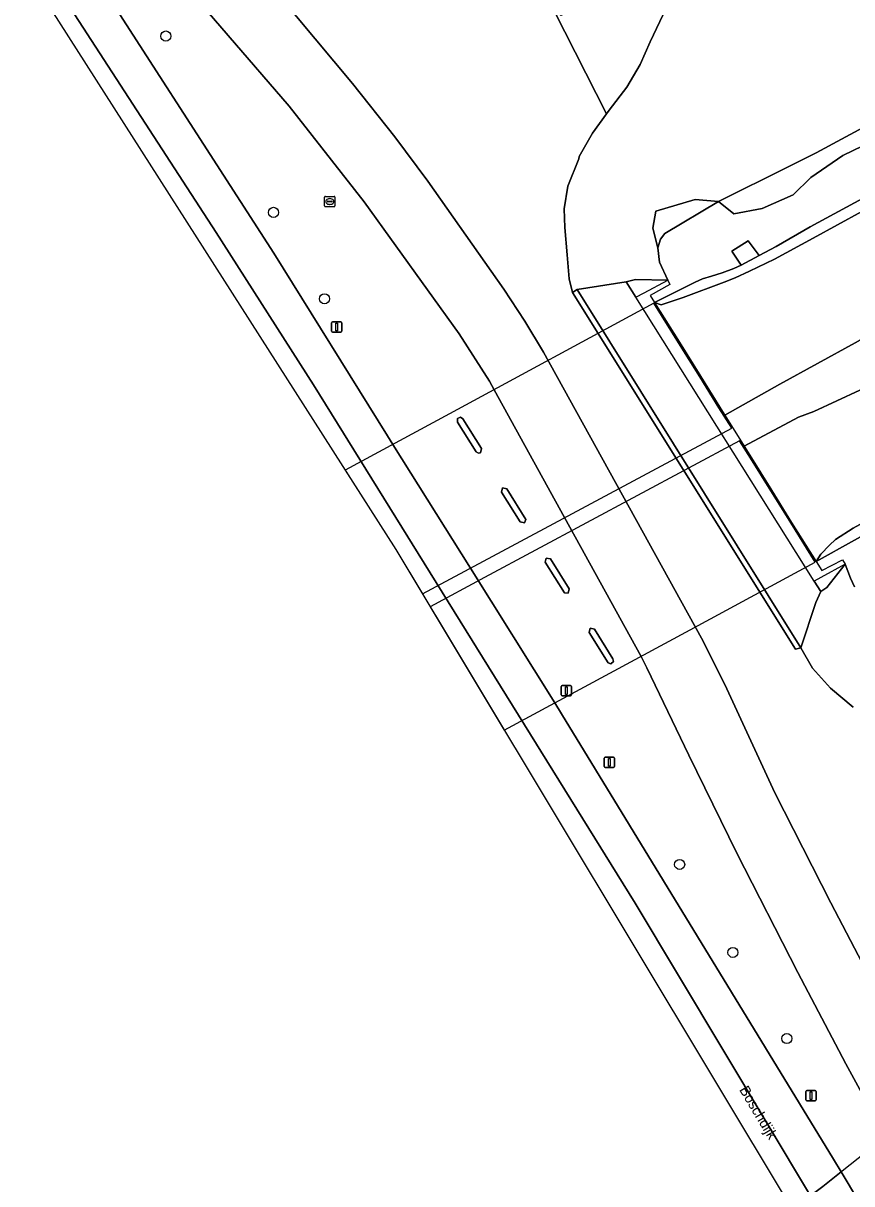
# Model space of a CAD drawing. Extents: x 157767 to 159172, y 387839 to 389425.
# Drawn here: x 157774.9 to 157855.2, y 388835.7 to 388948.1 of the extents above; entities that cross this region are included whole.
import ezdxf

# ---------------------------------------------------------------- set-up
doc = ezdxf.new("R2010")
doc.units = 0
for name, color, linetype in [('IMGEO_Berm_gesloten', 7, 'Continuous'), ('IMGEO_Berm_groen', 7, 'Continuous'), ('IMGEO_Boom', 7, 'Continuous'), ('IMGEO_Fietspad_gesloten', 7, 'Continuous'), ('IMGEO_Grasland_overig', 7, 'Continuous'), ('IMGEO_Lichtmast', 7, 'Continuous'), ('IMGEO_Muur', 7, 'Continuous'), ('IMGEO_Openbare_ruimte_label', 7, 'Continuous'), ('IMGEO_Pijler', 7, 'Continuous'), ('IMGEO_Rijbaan_autosnelweg', 7, 'Continuous'), ('IMGEO_Rijbaan_regionaal_gesloten', 7, 'Continuous'), ('IMGEO_Rioolput', 7, 'Continuous'), ('IMGEO_Struiken', 7, 'Continuous'), ('IMGEO_Terreindeel_gesloten', 7, 'Continuous'), ('IMGEO_Terreindeel_open', 7, 'Continuous'), ('IMGEO_Verkeersbordpaal', 7, 'Continuous')]:
    doc.layers.add(name, color=color, linetype=linetype)

msp = doc.modelspace()

# ---------------------------------------------------------------- linework, layer by layer
at = {"layer": 'IMGEO_Berm_gesloten'}
msp.add_lwpolyline([(157846.2, 388925.57), (157845.16, 388926.99), (157843.55, 388925.99), (157844.48, 388924.64)], close=True, dxfattribs=at)
at = {"layer": 'IMGEO_Berm_groen'}
for points in [[(157779.43, 388956.5), (157799.21, 388925.81), (157810.23, 388908.12), (157810.75, 388907.3), (157818.25, 388895.32), (157826.42, 388882.28), (157827.08, 388881.23), (157853.42, 388838.1), (157854.16, 388836.87), (157862.54, 388822.85)], [(157857.74, 388841.58), (157854.61, 388847.32), (157849.95, 388856.18), (157844.06, 388867.73), (157839.39, 388877.23), (157835.34, 388885.67), (157834.77, 388886.78), (157827.37, 388900.21), (157820.54, 388912.59), (157820.09, 388913.41), (157817.16, 388918), (157807.95, 388930.78), (157800.71, 388940.04), (157788.89, 388953.77)], [(157799.61, 388950.92), (157806.84, 388942.23), (157810.94, 388937.06), (157814.14, 388932.77), (157821.49, 388922.32), (157823.52, 388919.23), (157825.34, 388916.23), (157840.64, 388888.53), (157840.75, 388888.31), (157843.07, 388883.63), (157847.74, 388873.58), (157853.15, 388862.93), (157859.62, 388850.56)], [(157837.2, 388949.53), (157835.64, 388946.27), (157834.7, 388944.07), (157833.41, 388941.88), (157831.68, 388939.67), (157831.42, 388939.31), (157830.06, 388937.44), (157828.79, 388935.18), (157828.75, 388934.95), (157827.68, 388932.3), (157827.32, 388930.11), (157827.38, 388928.28), (157827.61, 388925.65), (157827.8, 388923.33), (157828.12, 388922.01), (157828.59, 388922.29), (157833.34, 388923.04), (157834.25, 388923.27), (157837.36, 388923.2), (157836.57, 388924.93), (157836.41, 388926.34), (157835.91, 388928.24), (157836.2, 388929.87), (157840, 388931), (157842.28, 388930.8), (157844.6, 388931.98), (157846.71, 388933.02), (157851.72, 388935.51), (157857.05, 388938.4)], [(157855.3, 388881.85), (157853.11, 388883.71), (157851.36, 388885.63), (157850.25, 388887.6), (157849.74, 388887.48), (157828.12, 388922.01), (157827.8, 388923.33), (157827.61, 388925.65), (157827.38, 388928.28), (157827.32, 388930.11), (157827.68, 388932.3), (157828.75, 388934.95), (157828.79, 388935.18), (157830.06, 388937.44), (157831.42, 388939.31), (157826.4, 388949.2)], [(157857.2, 388936.64), (157854.31, 388935.28), (157851.2, 388933.13), (157849.51, 388931.46), (157846.5, 388930.12), (157843.75, 388929.62), (157842.28, 388930.8), (157837.07, 388927.71), (157836.64, 388927.18), (157836.41, 388926.34), (157836.57, 388924.93), (157837.36, 388923.2), (157837.57, 388922.79), (157835.66, 388921.71), (157836.09, 388921.02), (157840.01, 388923.01), (157840.71, 388923.32), (157841.58, 388923.59), (157842.64, 388923.91), (157843.76, 388924.33), (157844.48, 388924.64), (157843.55, 388925.99), (157845.16, 388926.99), (157846.2, 388925.57), (157847.84, 388926.46), (157851.14, 388928.37), (157862.05, 388934.26)], [(157859.16, 388900.09), (157851.72, 388895.96), (157852.27, 388895.08), (157854.29, 388896.13), (157854.54, 388895.69), (157855.05, 388894.34), (157855.44, 388893.51)], [(157855.44, 388893.51), (157855.05, 388894.34), (157854.54, 388895.69), (157852.76, 388893.46), (157852.17, 388893.05), (157851.69, 388892), (157850.25, 388887.6), (157851.36, 388885.63), (157853.11, 388883.71), (157855.3, 388881.85)]]:
    msp.add_lwpolyline(points, dxfattribs=at)
for points in [[(157842.88, 388910.13), (157844.75, 388907.13), (157850.01, 388909.93), (157851.49, 388910.49), (157855.97, 388912.56), (157867.98, 388919.22), (157883.58, 388927.91), (157881.95, 388931.04), (157881.88, 388931.8), (157875.01, 388927.98), (157870.73, 388925.68), (157862.99, 388921.34), (157855.51, 388917.13), (157848.2, 388913.13)], [(157819.03, 388906.44), (157818.82, 388906.58), (157817, 388909.46), (157817.01, 388909.79), (157817.3, 388909.92), (157817.51, 388909.78), (157819.33, 388906.9), (157819.23, 388906.49)], [(157821.25, 388902.67), (157821.35, 388903.09), (157821.76, 388902.99), (157823.61, 388900.04), (157823.48, 388899.7), (157823.07, 388899.79)], [(157825.5, 388895.89), (157825.59, 388896.3), (157826.01, 388896.21), (157827.81, 388893.31), (157827.71, 388892.9), (157827.35, 388892.93)], [(157831.84, 388886.07), (157831.6, 388886.14), (157829.74, 388889.09), (157829.83, 388889.51), (157830.25, 388889.41), (157832.05, 388886.53), (157832.09, 388886.28)]]:
    msp.add_lwpolyline(points, close=True, dxfattribs=at)
at = {"layer": 'IMGEO_Boom'}
for centre in [(157788.76, 388946.83), (157799.18, 388929.76), (157804.12, 388921.4), (157838.51, 388866.64), (157843.67, 388858.12), (157848.89, 388849.78)]:
    msp.add_circle(centre, 0.489, dxfattribs=at)
at = {"layer": 'IMGEO_Fietspad_gesloten'}
for points in [[(157788.89, 388953.77), (157800.71, 388940.04), (157807.95, 388930.78), (157817.16, 388918), (157820.09, 388913.41), (157820.54, 388912.59), (157827.37, 388900.21), (157834.77, 388886.78), (157835.34, 388885.67), (157839.39, 388877.23), (157844.06, 388867.73), (157849.95, 388856.18), (157854.61, 388847.32), (157857.74, 388841.58)], [(157859.62, 388850.56), (157853.15, 388862.93), (157847.74, 388873.58), (157843.07, 388883.63), (157840.75, 388888.31), (157840.64, 388888.53), (157825.34, 388916.23), (157823.52, 388919.23), (157821.49, 388922.32), (157814.14, 388932.77), (157810.94, 388937.06), (157806.84, 388942.23), (157799.61, 388950.92)]]:
    msp.add_lwpolyline(points, dxfattribs=at)
at = {"layer": 'IMGEO_Grasland_overig'}
for points in [[(157831.42, 388939.31), (157831.68, 388939.67), (157833.41, 388941.88), (157834.7, 388944.07), (157835.64, 388946.27), (157837.2, 388949.53), (157838.6, 388952.32), (157839.78, 388954.02), (157840.64, 388954.81), (157844.87, 388958), (157849.59, 388961.34), (157854.4, 388964.33), (157860, 388967.58), (157860.22, 388967.72), (157860.19, 388970.11), (157850.56, 388964.4), (157844.26, 388959.84), (157840.55, 388957.44), (157832.02, 388951.81), (157827.03, 388948.82), (157826.4, 388949.2)], [(157836.41, 388926.34), (157836.64, 388927.18), (157837.07, 388927.71), (157842.28, 388930.8), (157840, 388931), (157836.2, 388929.87), (157835.91, 388928.24)]]:
    msp.add_lwpolyline(points, close=True, dxfattribs=at)
at = {"layer": 'IMGEO_Lichtmast'}
for p, q in [((157804.8, 388918.27), (157804.8, 388919.07)), ((157804.8, 388919.07), (157804.8, 388918.27)), ((157804.9, 388919.17), (157805.69, 388919.17)), ((157805.69, 388919.17), (157804.9, 388919.17)), ((157805.79, 388919.07), (157805.79, 388918.27)), ((157805.79, 388918.27), (157805.79, 388919.07)), ((157805.69, 388918.17), (157804.9, 388918.17)), ((157804.9, 388918.17), (157805.69, 388918.17)), ((157831.21, 388876.13), (157831.21, 388876.93)), ((157831.21, 388876.93), (157831.21, 388876.13)), ((157831.31, 388877.03), (157832.1, 388877.03)), ((157832.1, 388877.03), (157831.31, 388877.03)), ((157832.2, 388876.93), (157832.2, 388876.13)), ((157832.2, 388876.13), (157832.2, 388876.93)), ((157832.1, 388876.03), (157831.31, 388876.03)), ((157831.31, 388876.03), (157832.1, 388876.03)), ((157850.74, 388843.86), (157850.74, 388844.66)), ((157850.74, 388844.66), (157850.74, 388843.86)), ((157850.84, 388844.76), (157851.63, 388844.76)), ((157851.63, 388844.76), (157850.84, 388844.76)), ((157851.63, 388843.76), (157850.84, 388843.76)), ((157850.84, 388843.76), (157851.63, 388843.76)), ((157851.73, 388844.66), (157851.73, 388843.86)), ((157851.73, 388843.86), (157851.73, 388844.66))]:
    msp.add_line(p, q, dxfattribs=at)
for points in [[(157805.22, 388919.05), (157805.37, 388919.05), (157805.37, 388918.3), (157805.22, 388918.3), (157805.22, 388919.05)], [(157831.63, 388876.9), (157831.78, 388876.9), (157831.78, 388876.15), (157831.63, 388876.15), (157831.63, 388876.9)], [(157851.16, 388844.63), (157851.31, 388844.63), (157851.31, 388843.88), (157851.16, 388843.88), (157851.16, 388844.63)]]:
    msp.add_lwpolyline(points, dxfattribs=at)
for centre, start, end in [((157804.9, 388919.07), 90, 180), ((157804.9, 388919.07), 90, 180), ((157805.69, 388919.07), 0, 90), ((157805.69, 388919.07), 360, 90), ((157804.9, 388918.27), 180, 270), ((157804.9, 388918.27), 180, 270), ((157805.69, 388918.27), 270, 0), ((157805.69, 388918.27), 270, 0), ((157831.31, 388876.93), 90, 180), ((157831.31, 388876.93), 90, 180), ((157832.1, 388876.93), 0, 90), ((157832.1, 388876.93), 360, 90), ((157831.31, 388876.13), 180, 270), ((157831.31, 388876.13), 180, 270), ((157832.1, 388876.13), 270, 0), ((157832.1, 388876.13), 270, 0), ((157850.84, 388844.66), 90, 180), ((157850.84, 388844.66), 90, 180), ((157850.84, 388843.86), 180, 270), ((157850.84, 388843.86), 180, 270), ((157851.63, 388844.66), 0, 90), ((157851.63, 388844.66), 360, 90), ((157851.63, 388843.86), 270, 0), ((157851.63, 388843.86), 270, 0)]:
    msp.add_arc(centre, 0.1, start, end, dxfattribs=at)
at = {"layer": 'IMGEO_Muur'}
msp.add_lwpolyline([(157840.64, 388888.53), (157840.75, 388888.31)], dxfattribs=at)
at = {"layer": 'IMGEO_Pijler'}
for points in [[(157817.51, 388909.78), (157817.3, 388909.92), (157817.01, 388909.79), (157817, 388909.46), (157818.82, 388906.58), (157819.03, 388906.44), (157819.23, 388906.49), (157819.33, 388906.9)], [(157821.76, 388902.99), (157821.35, 388903.09), (157821.25, 388902.67), (157823.07, 388899.79), (157823.48, 388899.7), (157823.61, 388900.04)], [(157826.01, 388896.21), (157825.59, 388896.3), (157825.5, 388895.89), (157827.35, 388892.93), (157827.71, 388892.9), (157827.81, 388893.31)], [(157830.25, 388889.41), (157829.83, 388889.51), (157829.74, 388889.09), (157831.6, 388886.14), (157831.84, 388886.07), (157832.09, 388886.28), (157832.05, 388886.53)]]:
    msp.add_lwpolyline(points, close=True, dxfattribs=at)
at = {"layer": 'IMGEO_Rijbaan_autosnelweg'}
for points in [[(157876.91, 388942.46), (157862.05, 388934.26), (157851.14, 388928.37), (157847.84, 388926.46), (157846.2, 388925.57), (157844.48, 388924.64), (157843.76, 388924.33), (157842.64, 388923.91), (157841.58, 388923.59), (157840.71, 388923.32), (157840.01, 388923.01), (157836.09, 388921.02), (157836.72, 388920.82), (157838.86, 388921.53), (157842.83, 388923), (157843.9, 388923.41), (157845.28, 388924.07), (157847.7, 388925.22), (157851.43, 388927.26), (157863.23, 388933.73), (157877.32, 388941.7)], [(157881.88, 388931.8), (157881.77, 388932.57), (157880.65, 388936), (157878.17, 388938.8), (157877.32, 388941.7), (157863.23, 388933.73), (157851.43, 388927.26), (157847.7, 388925.22), (157845.28, 388924.07), (157843.9, 388923.41), (157842.83, 388923), (157838.86, 388921.53), (157836.72, 388920.82), (157836.09, 388921.02), (157838.48, 388917.19), (157840.55, 388913.87), (157842.4, 388910.9), (157842.88, 388910.13), (157848.2, 388913.13), (157855.51, 388917.13), (157862.99, 388921.34), (157870.73, 388925.68), (157875.01, 388927.98)], [(157851.72, 388895.96), (157852.19, 388896.67), (157853.01, 388897.53), (157853.59, 388898.09), (157855.3, 388899.19), (157861.86, 388902.77), (157872.12, 388908.35), (157889.07, 388917.86), (157888.26, 388920.92), (157886.02, 388923.79), (157883.56, 388926.62), (157883.58, 388927.91), (157867.98, 388919.22), (157855.97, 388912.56), (157851.49, 388910.49), (157850.01, 388909.93), (157844.75, 388907.13), (157845.46, 388906), (157847.44, 388902.82), (157849.35, 388899.75)], [(157806.12, 388904.81), (157811.03, 388897.12), (157813.61, 388892.83), (157843.55, 388908.87), (157842.32, 388910.85), (157840.45, 388913.85), (157838.39, 388917.14), (157836.01, 388920.97), (157816.24, 388910.26)], [(157889.07, 388917.86), (157872.12, 388908.35), (157861.86, 388902.77), (157855.3, 388899.19), (157853.59, 388898.09), (157853.01, 388897.53), (157852.19, 388896.67), (157851.72, 388895.96), (157859.16, 388900.09), (157860.85, 388901.02), (157873.64, 388908.29), (157889.46, 388917.08)], [(157821.53, 388879.65), (157839.52, 388889.35), (157851.63, 388895.91), (157849.27, 388899.69), (157847.33, 388902.81), (157845.37, 388905.95), (157844.3, 388907.66), (157819.61, 388894.4), (157814.35, 388891.59)], [(157849.41, 388833.24), (157857.84, 388819.2), (157858.92, 388819.98), (157865.3, 388825.03), (157872.51, 388831.04), (157880.26, 388838.12), (157881.2, 388839.03), (157879.32, 388842.09), (157877.4, 388845.21), (157875.46, 388848.36), (157872.58, 388853.04), (157867.52, 388848.17), (157861.8, 388843.15), (157856.72, 388838.92), (157852.39, 388835.45)]]:
    msp.add_lwpolyline(points, close=True, dxfattribs=at)
at = {"layer": 'IMGEO_Rijbaan_regionaal_gesloten'}
for points in [[(157799.21, 388925.81), (157779.43, 388956.5), (157776.3, 388954.52), (157793.63, 388927.8), (157803.05, 388913.05), (157834.19, 388862.89), (157851.19, 388834.56), (157852.39, 388835.45), (157854.16, 388836.87), (157853.42, 388838.1), (157827.08, 388881.23), (157826.42, 388882.28), (157818.25, 388895.32), (157810.75, 388907.3), (157810.23, 388908.12)], [(157849.41, 388833.24), (157851.19, 388834.56), (157834.19, 388862.89), (157803.05, 388913.05), (157793.63, 388927.8), (157776.3, 388954.52), (157774.95, 388953.66), (157811.03, 388897.12)], [(157882.64, 388789.13), (157863.29, 388821.59), (157862.54, 388822.85), (157854.16, 388836.87), (157852.39, 388835.45), (157851.19, 388834.56), (157863.19, 388814.84), (157888.9, 388771.84), (157907.04, 388741.46), (157931.16, 388700.91), (157943.28, 388680.57), (157973.38, 388629.86), (157983.35, 388612.48), (157986.6, 388614.6), (157986.33, 388615.07), (157979.83, 388625.91), (157967.1, 388646.79), (157957.08, 388663.75), (157952.41, 388671.58), (157946.84, 388680.91), (157943.01, 388687.35), (157937.19, 388697.1), (157935.36, 388700.18), (157932.21, 388705.96)]]:
    msp.add_lwpolyline(points, close=True, dxfattribs=at)
at = {"layer": 'IMGEO_Rioolput'}
for p, q in [((157804.21, 388931.31), (157805.06, 388931.31)), ((157804.13, 388930.38), (157804.13, 388931.24)), ((157805.06, 388930.31), (157804.21, 388930.31)), ((157804.39, 388930.8), (157804.39, 388930.82)), ((157804.43, 388930.85), (157804.83, 388930.85)), ((157804.83, 388930.77), (157804.43, 388930.77)), ((157804.62, 388931.09), (157804.65, 388931.09)), ((157804.64, 388930.53), (157804.62, 388930.53)), ((157804.88, 388930.82), (157804.88, 388930.8)), ((157805.13, 388931.24), (157805.13, 388930.38))]:
    msp.add_line(p, q, dxfattribs=at)
for points in [[(157804.21, 388931.31), (157805.06, 388931.31)], [(157804.13, 388930.38), (157804.13, 388931.24)], [(157805.06, 388930.31), (157804.21, 388930.31)], [(157805.13, 388931.24), (157805.13, 388930.38)]]:
    msp.add_lwpolyline(points, dxfattribs=at)
for centre, radius, start, end in [((157804.21, 388931.23), 0.0765, 91.552, 178.448), ((157804.21, 388931.23), 0.0765, 91.552, 178.448), ((157805.06, 388931.23), 0.0765, 1.552, 88.448), ((157805.06, 388931.23), 0.0765, 1.552, 88.448), ((157804.21, 388930.39), 0.0765, 181.552, 268.448), ((157804.21, 388930.39), 0.0765, 181.552, 268.448), ((157804.43, 388930.81), 0.0403, 85.8775, 175.7526), ((157804.43, 388930.8), 0.0366, 178.938, 274.7102), ((157804.84, 388930.81), 0.0386, 1.7309, 96.639), ((157804.83, 388930.81), 0.043, 264.8664, 352.4533), ((157805.06, 388930.39), 0.0765, 271.552, 358.448), ((157805.06, 388930.39), 0.0765, 271.552, 358.448)]:
    msp.add_arc(centre, radius, start, end, dxfattribs=at)
for centre, major_axis, ratio, start_param, end_param in [((157804.62, 388930.81), (-0.387, 0.002), 0.722429, 4.712389, 7.853982), ((157804.64, 388930.81), (-0.39, 0.002), 0.717154, 1.570796, 4.712389)]:
    msp.add_ellipse(centre, major_axis=major_axis, ratio=ratio, start_param=start_param, end_param=end_param, dxfattribs=at)
at = {"layer": 'IMGEO_Struiken'}
msp.add_lwpolyline([(157875.23, 388944.05), (157872.45, 388946.7), (157863.53, 388941.95), (157857.05, 388938.4), (157851.72, 388935.51), (157846.71, 388933.02), (157844.6, 388931.98), (157842.28, 388930.8), (157843.75, 388929.62), (157846.5, 388930.12), (157849.51, 388931.46), (157851.2, 388933.13), (157854.31, 388935.28), (157857.2, 388936.64), (157859.87, 388937.23), (157864.77, 388938.81), (157869.92, 388941.26)], close=True, dxfattribs=at)
at = {"layer": 'IMGEO_Terreindeel_gesloten'}
for points in [[(157834.28, 388921.54), (157835.07, 388921.96), (157837.36, 388923.2), (157834.25, 388923.27), (157833.34, 388923.04)], [(157850.25, 388887.6), (157828.59, 388922.29), (157828.12, 388922.01), (157849.74, 388887.48)], [(157851.53, 388894.07), (157852.17, 388893.05), (157852.76, 388893.46), (157854.54, 388895.69), (157852.17, 388894.42)]]:
    msp.add_lwpolyline(points, close=True, dxfattribs=at)
at = {"layer": 'IMGEO_Terreindeel_open'}
msp.add_lwpolyline([(157834.28, 388921.54), (157833.34, 388923.04), (157828.59, 388922.29), (157850.25, 388887.6), (157851.69, 388892), (157852.17, 388893.05), (157851.53, 388894.07)], close=True, dxfattribs=at)
at = {"layer": 'IMGEO_Verkeersbordpaal'}
for p, q in [((157827.04, 388883.07), (157827.04, 388883.87)), ((157827.04, 388883.87), (157827.04, 388883.07)), ((157827.14, 388883.97), (157827.93, 388883.97)), ((157827.93, 388883.97), (157827.14, 388883.97)), ((157828.03, 388883.87), (157828.03, 388883.07)), ((157828.03, 388883.07), (157828.03, 388883.87)), ((157827.93, 388882.97), (157827.14, 388882.97)), ((157827.14, 388882.97), (157827.93, 388882.97))]:
    msp.add_line(p, q, dxfattribs=at)
msp.add_lwpolyline([(157827.46, 388883.84), (157827.61, 388883.84), (157827.61, 388883.09), (157827.46, 388883.09), (157827.46, 388883.84)], dxfattribs=at)
for centre, start, end in [((157827.14, 388883.87), 90, 180), ((157827.14, 388883.87), 90, 180), ((157827.14, 388883.07), 180, 270), ((157827.14, 388883.07), 180, 270), ((157827.93, 388883.87), 0, 90), ((157827.93, 388883.87), 360, 90), ((157827.93, 388883.07), 270, 0), ((157827.93, 388883.07), 270, 0)]:
    msp.add_arc(centre, 0.1, start, end, dxfattribs=at)

# ---------------------------------------------------------------- texts
at = {"layer": 'IMGEO_Openbare_ruimte_label'}
msp.add_text('Boschdijk', height=1, rotation=300.7967, dxfattribs=at).set_placement((157844.25, 388844.83))

doc.saveas('drawing.dxf')
